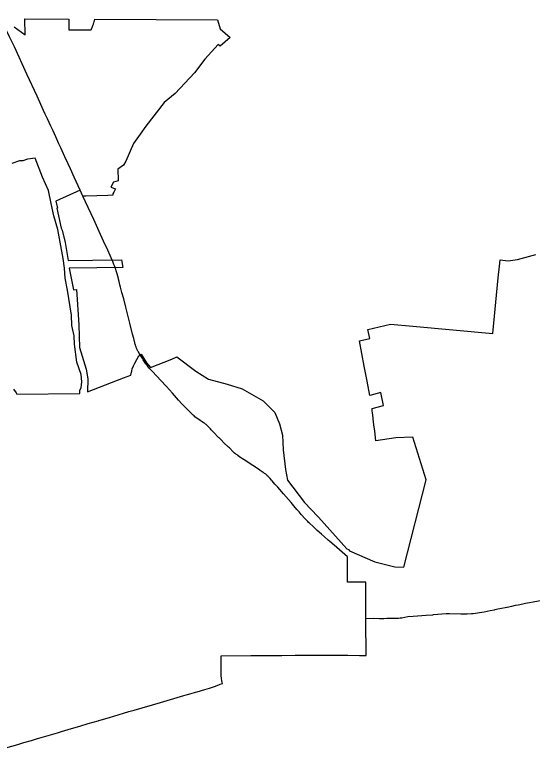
# Model space of a CAD drawing. Extents: x 0 to 34, y 0 to 22.
# Drawn here: x 5.0156 to 5.1912, y 17.4096 to 17.6621 of the extents above; entities that cross this region are included whole.
import ezdxf

# ---------------------------------------------------------------- set-up
doc = ezdxf.new("R2010")
doc.units = 0
for name, color, linetype in [('GM_X_Corporation', 7, 'Continuous'), ('GM_X_State_Route', 7, 'Continuous'), ('GM_X_US_Route', 7, 'Continuous')]:
    doc.layers.add(name, color=color, linetype=linetype)

msp = doc.modelspace()

# ---------------------------------------------------------------- linework, layer by layer
at = {"layer": 'GM_X_Corporation'}
for points in [[(5.01527, 17.65804), (5.01903, 17.65535), (5.01895, 17.66071), (5.03386, 17.66067), (5.03385, 17.65706), (5.04142, 17.65706), (5.04148, 17.65716), (5.04153, 17.65726), (5.04168, 17.65758), (5.0418, 17.65784), (5.04193, 17.65813), (5.04196, 17.6582), (5.04199, 17.65827), (5.04209, 17.6585), (5.04218, 17.65872), (5.04223, 17.65888), (5.04231, 17.65915), (5.04239, 17.65938), (5.0425, 17.65981), (5.04257, 17.66006), (5.04264, 17.66033), (5.04269, 17.66049), (5.04272, 17.66058), (5.08436, 17.66038), (5.08526, 17.65734), (5.08868, 17.65436), (5.08522, 17.65149), (5.08459, 17.65203), (5.08009, 17.64703), (5.07661, 17.64236), (5.07003, 17.63543), (5.06628, 17.63227), (5.06003, 17.62434), (5.05814, 17.62162), (5.05589, 17.61843), (5.05324, 17.6124), (5.05246, 17.61103), (5.0505, 17.60973), (5.05066, 17.60587), (5.05066, 17.60571), (5.04908, 17.60531), (5.0481, 17.60357), (5.04968, 17.60295), (5.04915, 17.60187), (5.04887, 17.60131), (5.04886, 17.60104), (5.04883, 17.60083), (5.04717, 17.60078), (5.03968, 17.60054), (5.03866, 17.60054), (5.03771, 17.60259), (5.02949, 17.59877), (5.03, 17.5964), (5.02977, 17.59639), (5.03128, 17.58969), (5.03161, 17.58897), (5.0326, 17.58478), (5.0337, 17.57869), (5.04192, 17.57874), (5.05172, 17.57889), (5.05219, 17.57629), (5.04338, 17.57619), (5.03402, 17.57605), (5.03547, 17.56869), (5.03646, 17.56876), (5.03733, 17.55676), (5.03755, 17.54914), (5.03974, 17.54179), (5.04037, 17.53842), (5.04025, 17.53401), (5.05245, 17.53875), (5.05494, 17.53972), (5.05524, 17.5412), (5.05544, 17.54191), (5.05583, 17.54293), (5.05625, 17.54378), (5.05767, 17.54632), (5.05812, 17.5466), (5.0585, 17.54681), (5.0603, 17.54394), (5.06163, 17.54232), (5.06887, 17.54515), (5.07061, 17.54599), (5.07698, 17.5411), (5.08135, 17.5384), (5.08768, 17.53665), (5.09272, 17.53504), (5.09985, 17.53094), (5.10384, 17.52708), (5.10543, 17.52315), (5.10639, 17.51934), (5.10667, 17.51436), (5.10742, 17.50768), (5.10809, 17.50404), (5.11392, 17.4965), (5.11845, 17.49173), (5.11871, 17.49146), (5.12826, 17.48077), (5.1288, 17.48044), (5.12922, 17.48007), (5.13784, 17.47632), (5.14459, 17.47463), (5.14762, 17.47445), (5.15521, 17.5042), (5.15068, 17.51864), (5.14493, 17.51838), (5.13812, 17.51744), (5.13776, 17.52071), (5.13749, 17.52283), (5.13727, 17.5249), (5.13707, 17.52632), (5.13704, 17.52655), (5.13701, 17.52691), (5.13694, 17.52756), (5.13685, 17.52837), (5.14073, 17.52941), (5.13984, 17.53382), (5.13611, 17.53283), (5.1352, 17.53771), (5.13423, 17.54282), (5.13257, 17.55132), (5.13606, 17.55217), (5.13544, 17.55517), (5.14314, 17.55704), (5.15073, 17.55631), (5.17782, 17.55383), (5.17972, 17.57279), (5.18012, 17.57671), (5.18033, 17.57887), (5.18305, 17.5785), (5.18623, 17.57901), (5.19251, 17.58064)], [(5.01515, 17.53499), (5.01599, 17.53371), (5.01627, 17.5332), (5.0376, 17.5335), (5.03763, 17.53466), (5.03808, 17.5354), (5.0383, 17.5374), (5.03802, 17.53989), (5.03656, 17.54408), (5.03583, 17.55023), (5.03565, 17.55305), (5.03495, 17.55659), (5.0348, 17.5601), (5.03341, 17.56853), (5.03259, 17.57263), (5.03236, 17.57602), (5.03197, 17.57938), (5.03013, 17.58915), (5.02884, 17.5938), (5.02794, 17.59803), (5.02695, 17.60242), (5.02496, 17.60699), (5.02243, 17.61346), (5.01986, 17.61311), (5.01826, 17.61253), (5.01711, 17.61255), (5.01453, 17.61157)]]:
    msp.add_lwpolyline(points, dxfattribs=at)
at = {"layer": 'GM_X_State_Route'}
for p, q in [((5.03868, 17.60049), (5.03773, 17.60255)), ((5.05832, 17.54628), (5.05814, 17.54655)), ((5.12854, 17.47674), (5.12854, 17.47802)), ((5.12854, 17.47521), (5.12854, 17.47674))]:
    msp.add_line(p, q, dxfattribs=at)
for points in [[(5.02664, 17.62678), (5.02589, 17.62836), (5.02533, 17.62957), (5.02311, 17.63442), (5.01966, 17.64197), (5.01543, 17.6512), (5.01476, 17.65263), (5.01376, 17.65465), (5.01314, 17.65584), (5.01199, 17.65792), (5.01179, 17.65827), (5.01093, 17.65975), (5.01017, 17.66101), (5.00948, 17.66209)], [(5.03773, 17.60255), (5.03637, 17.60553), (5.0357, 17.607), (5.0344, 17.60979), (5.03368, 17.61144), (5.03257, 17.61382), (5.03207, 17.61489), (5.03117, 17.61688), (5.03064, 17.61801), (5.03051, 17.6183), (5.02944, 17.6207), (5.02851, 17.6227), (5.02798, 17.62386), (5.02777, 17.6243), (5.02664, 17.62678)], [(5.04858, 17.57881), (5.04825, 17.57958), (5.04788, 17.5804), (5.0471, 17.58213), (5.04569, 17.5852), (5.0442, 17.58851), (5.04329, 17.59054), (5.04233, 17.59253), (5.04145, 17.5945), (5.04042, 17.5967), (5.03868, 17.60049)], [(5.04957, 17.57627), (5.04935, 17.57688), (5.0492, 17.57727), (5.04907, 17.57761), (5.04892, 17.57799), (5.04877, 17.57836), (5.04858, 17.57881)], [(5.05061, 17.57294), (5.05014, 17.57448), (5.04957, 17.57627)], [(5.05592, 17.55212), (5.05554, 17.55368), (5.05462, 17.55733), (5.05394, 17.56005), (5.05321, 17.56285), (5.05251, 17.56558), (5.05191, 17.56782), (5.05147, 17.56962), (5.05125, 17.57044), (5.05097, 17.57154), (5.05065, 17.57278), (5.05061, 17.57294)], [(5.05814, 17.54655), (5.05746, 17.54771), (5.05736, 17.54791), (5.05725, 17.5481), (5.05714, 17.54831), (5.05706, 17.54847), (5.05698, 17.54865), (5.05689, 17.54883), (5.05679, 17.54907), (5.0567, 17.54932), (5.05662, 17.54955), (5.05655, 17.54976), (5.0565, 17.54991), (5.05641, 17.55023), (5.05634, 17.55046), (5.05627, 17.55072), (5.05592, 17.55212)], [(5.05916, 17.54493), (5.05898, 17.54522), (5.05832, 17.54628)], [(5.0856, 17.51769), (5.08489, 17.51839), (5.08469, 17.51859), (5.08297, 17.52038), (5.08226, 17.52117), (5.082, 17.52145), (5.08183, 17.52162), (5.08113, 17.52234), (5.0806, 17.52284), (5.08047, 17.52295), (5.08031, 17.52308), (5.08013, 17.52321), (5.0799, 17.52336), (5.0796, 17.52356), (5.0792, 17.52382), (5.07851, 17.52428), (5.07769, 17.52484), (5.07714, 17.52527), (5.07672, 17.52559), (5.0764, 17.52589), (5.0761, 17.52616), (5.07581, 17.52643), (5.07556, 17.52666), (5.07474, 17.52746), (5.07227, 17.53001), (5.07117, 17.53122), (5.06905, 17.53361), (5.06703, 17.53587), (5.06679, 17.53613), (5.06366, 17.53947), (5.06228, 17.54096), (5.06119, 17.54214), (5.06059, 17.54284), (5.0605, 17.54294), (5.06041, 17.54306), (5.06032, 17.54317), (5.06023, 17.54327), (5.06015, 17.54339), (5.06006, 17.54353), (5.0598, 17.54392), (5.05916, 17.54493)], [(5.09013, 17.5133), (5.09007, 17.51336), (5.08994, 17.51348), (5.08983, 17.51357), (5.08973, 17.51367), (5.08843, 17.515), (5.08816, 17.51527), (5.08655, 17.51675), (5.0856, 17.51769)], [(5.10291, 17.50384), (5.10274, 17.50404), (5.10226, 17.50457), (5.10195, 17.50491), (5.10152, 17.50534), (5.10129, 17.50557), (5.10113, 17.50573), (5.10092, 17.50592), (5.10075, 17.50606), (5.10054, 17.50622), (5.10035, 17.50636), (5.10013, 17.50651), (5.09991, 17.50666), (5.09885, 17.50736), (5.09864, 17.50751), (5.09633, 17.50904), (5.09345, 17.51093), (5.09197, 17.51191), (5.09126, 17.51241), (5.091, 17.5126), (5.09079, 17.51276), (5.09056, 17.51293), (5.09042, 17.51305), (5.09031, 17.51314), (5.09019, 17.51325), (5.09013, 17.5133)], [(5.11557, 17.48945), (5.11531, 17.48971), (5.11504, 17.48996), (5.11462, 17.49041), (5.11414, 17.49092), (5.11281, 17.49242), (5.11205, 17.4933), (5.11135, 17.49409), (5.11026, 17.49536), (5.10936, 17.49641), (5.10844, 17.49746), (5.10675, 17.49942), (5.10481, 17.50165), (5.10388, 17.50273), (5.10291, 17.50384)], [(5.12854, 17.47802), (5.12401, 17.48196), (5.12247, 17.48324), (5.12198, 17.48365), (5.12071, 17.48476), (5.11971, 17.48569), (5.11826, 17.487), (5.11716, 17.48799), (5.1168, 17.48832), (5.11557, 17.48945)], [(5.12855, 17.46936), (5.12854, 17.47353), (5.12854, 17.47521)], [(5.13472, 17.46934), (5.13472, 17.46942), (5.12855, 17.46936)], [(5.13477, 17.45709), (5.13476, 17.4612), (5.13475, 17.46326), (5.13474, 17.46478), (5.13472, 17.46934)]]:
    msp.add_lwpolyline(points, dxfattribs=at)
at = {"layer": 'GM_X_US_Route'}
msp.add_line((5.03764, 17.42054), (5.04043, 17.42134), dxfattribs=at)
for points in [[(5.18271, 17.46095), (5.18429, 17.46127), (5.18561, 17.46154), (5.18651, 17.46172), (5.18802, 17.46202), (5.18898, 17.46221), (5.19027, 17.46247), (5.19153, 17.4627), (5.19336, 17.46303), (5.19485, 17.46328)], [(5.1692, 17.45867), (5.17059, 17.45874), (5.17123, 17.45878), (5.17195, 17.45886), (5.17329, 17.45906), (5.1749, 17.45934), (5.17597, 17.45953), (5.17694, 17.45973), (5.17839, 17.46005), (5.17866, 17.46011), (5.17951, 17.46029), (5.18021, 17.46043), (5.18262, 17.46094), (5.18271, 17.46095)], [(5.14655, 17.45726), (5.14663, 17.45728), (5.14691, 17.45732), (5.14794, 17.45754), (5.14903, 17.45769), (5.15084, 17.45782), (5.1538, 17.45805), (5.15528, 17.45816), (5.15751, 17.45835), (5.15768, 17.45836), (5.16205, 17.45873), (5.16216, 17.45873)], [(5.16216, 17.45873), (5.16277, 17.45877), (5.16315, 17.45879), (5.16696, 17.45868), (5.16912, 17.45867), (5.1692, 17.45867)], [(5.13477, 17.45709), (5.13742, 17.45712), (5.13942, 17.45711), (5.1408, 17.45711), (5.14182, 17.45712), (5.14333, 17.45713), (5.14363, 17.45714), (5.1451, 17.45718), (5.14589, 17.4572), (5.14639, 17.45724), (5.14655, 17.45726)], [(5.13482, 17.44487), (5.1348, 17.44749), (5.13481, 17.45012), (5.13479, 17.45092), (5.13478, 17.45165), (5.13478, 17.45366), (5.13477, 17.45709)], [(5.08559, 17.43893), (5.08559, 17.43903), (5.08559, 17.44027), (5.0856, 17.4444)], [(5.0856, 17.4444), (5.09565, 17.44445), (5.09756, 17.44446), (5.10096, 17.44448), (5.10619, 17.44451), (5.10627, 17.44451), (5.11075, 17.44455), (5.11484, 17.44457), (5.11635, 17.44457), (5.11728, 17.44458)], [(5.11728, 17.44458), (5.1177, 17.44458), (5.12244, 17.44458)], [(5.12244, 17.44458), (5.12818, 17.44458), (5.12865, 17.44459)], [(5.12865, 17.44459), (5.13259, 17.44452), (5.13482, 17.44453), (5.13482, 17.44487)], [(5.08607, 17.43503), (5.08595, 17.43542), (5.08588, 17.43569), (5.08582, 17.43602), (5.08574, 17.43668), (5.08567, 17.43765), (5.08561, 17.43837), (5.08559, 17.43893)], [(5.07691, 17.43203), (5.07735, 17.43217), (5.07742, 17.43219), (5.0801, 17.43297), (5.08169, 17.43344), (5.08333, 17.43398), (5.08486, 17.43453), (5.08529, 17.4347), (5.08607, 17.43503)], [(5.04043, 17.42134), (5.04379, 17.42231), (5.04408, 17.4224), (5.04767, 17.42345), (5.04913, 17.42389), (5.05431, 17.42543), (5.05603, 17.42593), (5.06499, 17.42856), (5.06618, 17.4289), (5.07299, 17.43089)], [(5.07299, 17.43089), (5.07373, 17.4311), (5.07413, 17.43122), (5.07544, 17.43162), (5.07691, 17.43203)], [(5.00057, 17.40962), (5.00196, 17.41004), (5.00211, 17.41008), (5.0111, 17.41269), (5.01254, 17.41311), (5.01656, 17.41431), (5.01863, 17.41492), (5.02116, 17.41567), (5.02323, 17.41627), (5.02365, 17.41639), (5.02761, 17.41756), (5.02998, 17.41826), (5.0314, 17.41868), (5.03482, 17.41968), (5.03764, 17.42054)]]:
    msp.add_lwpolyline(points, dxfattribs=at)

doc.saveas('drawing.dxf')
